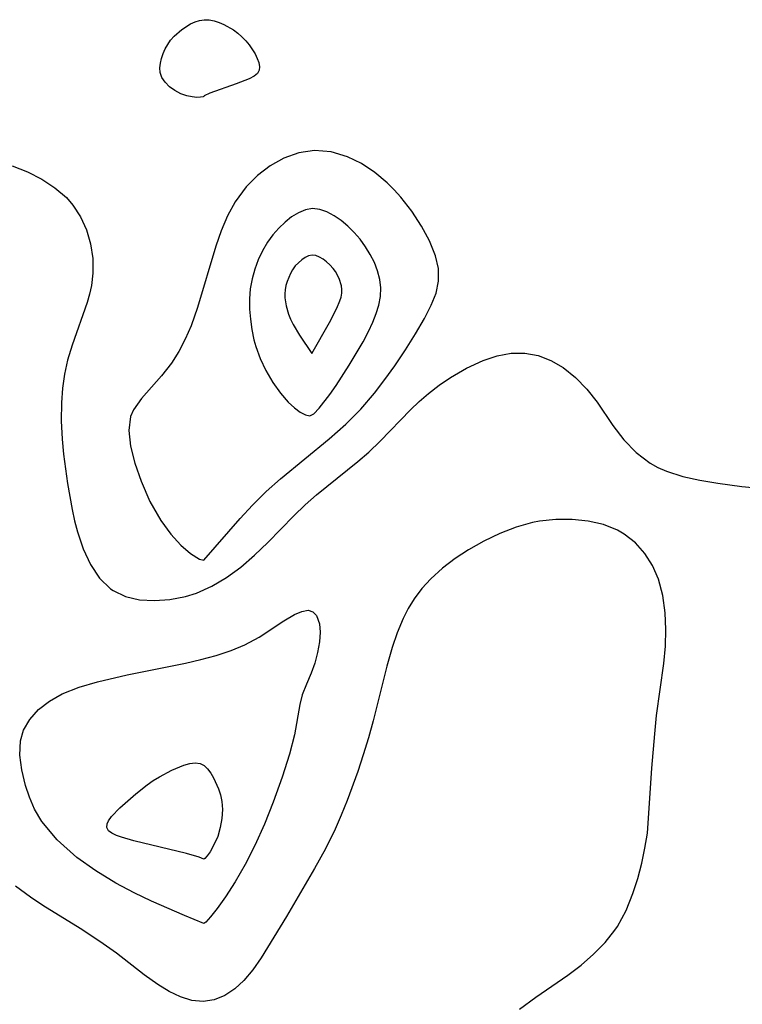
# Model space of a CAD drawing. Header units: metres. Extents: x 1073367 to 1082519, y 1569854 to 1574957.
# Tile 552 of 656: x 1077591 to 1077658, y 1574787 to 1574879. Entities that reach past the tile are written whole.
import ezdxf

# ---------------------------------------------------------------- set-up
doc = ezdxf.new("R2010")
doc.units = ezdxf.units.M
doc.layers.add('CGG_CurvaNivelLidar_v1', color=253, linetype='Continuous', lineweight=30)

msp = doc.modelspace()

# ---------------------------------------------------------------- linework, layer by layer
at = {"layer": 'CGG_CurvaNivelLidar_v1'}
for p, q in [((1077606.4568, 1574877.7105, 68), (1077607.2579, 1574878.2173, 68)), ((1077607.2579, 1574878.2173, 68), (1077607.6761, 1574878.4096, 68)), ((1077607.6761, 1574878.4096, 68), (1077608.1028, 1574878.5471, 68)), ((1077608.1028, 1574878.5471, 68), (1077608.5365, 1574878.6137, 68)), ((1077608.5365, 1574878.6137, 68), (1077608.9893, 1574878.5948, 68)), ((1077608.9893, 1574878.5948, 68), (1077609.4452, 1574878.5014, 68)), ((1077609.4452, 1574878.5014, 68), (1077609.9009, 1574878.3512, 68)), ((1077609.9009, 1574878.3512, 68), (1077610.3528, 1574878.1563, 68)), ((1077610.3528, 1574878.1563, 68), (1077611.2279, 1574877.6615, 68)), ((1077605.4188, 1574876.7144, 68), (1077605.733, 1574877.0768, 68)), ((1077605.733, 1574877.0768, 68), (1077606.4568, 1574877.7105, 68)), ((1077611.2279, 1574877.6615, 68), (1077611.6395, 1574877.3674, 68)), ((1077611.6395, 1574877.3674, 68), (1077612.0233, 1574877.0406, 68)), ((1077612.0233, 1574877.0406, 68), (1077612.3788, 1574876.671, 68)), ((1077604.9225, 1574875.9069, 68), (1077605.1501, 1574876.3229, 68)), ((1077605.1501, 1574876.3229, 68), (1077605.4188, 1574876.7144, 68)), ((1077612.3788, 1574876.671, 68), (1077612.6983, 1574876.2753, 68)), ((1077612.6983, 1574876.2753, 68), (1077613.2298, 1574875.4474, 68)), ((1077604.5848, 1574875.0338, 68), (1077604.7336, 1574875.4749, 68)), ((1077604.7336, 1574875.4749, 68), (1077604.9225, 1574875.9069, 68)), ((1077613.2298, 1574875.4474, 68), (1077613.4322, 1574875.0344, 68)), ((1077604.4332, 1574874.1508, 68), (1077604.4813, 1574874.5903, 68)), ((1077604.4813, 1574874.5903, 68), (1077604.5848, 1574875.0338, 68)), ((1077613.4322, 1574875.0344, 68), (1077613.5774, 1574874.6352, 68)), ((1077613.5774, 1574874.6352, 68), (1077613.6462, 1574874.2613, 68)), ((1077613.6462, 1574874.2613, 68), (1077613.6109, 1574873.9268, 68)), ((1077604.4559, 1574873.7223, 68), (1077604.4332, 1574874.1508, 68)), ((1077604.606, 1574873.2722, 68), (1077604.4559, 1574873.7223, 68)), ((1077613.1455, 1574873.3908, 68), (1077612.6896, 1574873.1463, 68)), ((1077613.4442, 1574873.6408, 68), (1077613.1455, 1574873.3908, 68)), ((1077613.6109, 1574873.9268, 68), (1077613.4442, 1574873.6408, 68)), ((1077604.903, 1574872.8265, 68), (1077604.606, 1574873.2722, 68)), ((1077605.3145, 1574872.4092, 68), (1077604.903, 1574872.8265, 68)), ((1077611.4751, 1574872.6718, 68), (1077609.0616, 1574871.8239, 68)), ((1077612.6896, 1574873.1463, 68), (1077611.4751, 1574872.6718, 68)), ((1077605.8077, 1574872.0436, 68), (1077605.3145, 1574872.4092, 68)), ((1077606.3504, 1574871.752, 68), (1077605.8077, 1574872.0436, 68)), ((1077606.9101, 1574871.5528, 68), (1077606.3504, 1574871.752, 68)), ((1077607.3983, 1574871.4575, 68), (1077606.9101, 1574871.5528, 68)), ((1077608.5, 1574871.5069, 68), (1077608.4252, 1574871.4666, 68)), ((1077608.5393, 1574871.5678, 68), (1077608.5, 1574871.5069, 68)), ((1077609.0616, 1574871.8239, 68), (1077608.5393, 1574871.5678, 68)), ((1077607.8373, 1574871.4247, 68), (1077607.3983, 1574871.4575, 68)), ((1077608.1916, 1574871.4341, 68), (1077607.8373, 1574871.4247, 68)), ((1077608.4252, 1574871.4666, 68), (1077608.1916, 1574871.4341, 68)), ((1077617.2917, 1574866.2881, 68.5), (1077615.8895, 1574865.7994, 68.5)), ((1077618.7428, 1574866.4926, 68.5), (1077617.2917, 1574866.2881, 68.5)), ((1077620.2872, 1574866.3709, 68.5), (1077618.7428, 1574866.4926, 68.5)), ((1077621.8011, 1574865.927, 68.5), (1077620.2872, 1574866.3709, 68.5)), ((1077615.8895, 1574865.7994, 68.5), (1077614.6292, 1574865.0978, 68.5)), ((1077623.0841, 1574865.2889, 68.5), (1077621.8011, 1574865.927, 68.5)), ((1077624.3019, 1574864.4673, 68.5), (1077623.0841, 1574865.2889, 68.5)), ((1077590.7469, 1574865.0941, 68), (1077592.1664, 1574864.5162, 68)), ((1077592.1664, 1574864.5162, 68), (1077593.4994, 1574863.8414, 68)), ((1077614.6292, 1574865.0978, 68.5), (1077613.462, 1574864.2014, 68.5)), ((1077625.4471, 1574863.5046, 68.5), (1077624.3019, 1574864.4673, 68.5)), ((1077593.4994, 1574863.8414, 68), (1077594.7159, 1574863.056, 68)), ((1077613.462, 1574864.2014, 68.5), (1077612.4083, 1574863.1375, 68.5)), ((1077626.098, 1574862.8686, 68.5), (1077625.4471, 1574863.5046, 68.5)), ((1077594.7159, 1574863.056, 68), (1077595.7784, 1574862.1402, 68)), ((1077612.4083, 1574863.1375, 68.5), (1077611.3869, 1574861.7529, 68.5)), ((1077626.7119, 1574862.1961, 68.5), (1077626.098, 1574862.8686, 68.5)), ((1077595.7784, 1574862.1402, 68), (1077596.3808, 1574861.4509, 68)), ((1077611.3869, 1574861.7529, 68.5), (1077610.6897, 1574860.4623, 68.5)), ((1077627.7342, 1574860.8759, 68.5), (1077626.7119, 1574862.1961, 68.5)), ((1077596.3808, 1574861.4509, 68), (1077597.0947, 1574860.3771, 68)), ((1077617.2505, 1574860.7401, 69), (1077616.619, 1574860.352, 69)), ((1077617.8966, 1574861.0074, 69), (1077617.2505, 1574860.7401, 69)), ((1077618.553, 1574861.1188, 69), (1077617.8966, 1574861.0074, 69)), ((1077619.217, 1574861.0456, 69), (1077618.553, 1574861.1188, 69)), ((1077619.8817, 1574860.8163, 69), (1077619.217, 1574861.0456, 69)), ((1077620.5411, 1574860.4664, 69), (1077619.8817, 1574860.8163, 69)), ((1077628.6279, 1574859.4979, 68.5), (1077627.7342, 1574860.8759, 68.5)), ((1077597.0947, 1574860.3771, 68), (1077597.6483, 1574859.1598, 68)), ((1077610.6897, 1574860.4623, 68.5), (1077610.1077, 1574859.0807, 68.5)), ((1077616.0076, 1574859.8691, 69), (1077615.4238, 1574859.3098, 69)), ((1077616.619, 1574860.352, 69), (1077616.0076, 1574859.8691, 69)), ((1077621.1884, 1574860.0222, 69), (1077620.5411, 1574860.4664, 69)), ((1077621.8154, 1574859.5028, 69), (1077621.1884, 1574860.0222, 69)), ((1077597.6483, 1574859.1598, 68), (1077598.0193, 1574857.8627, 68)), ((1077610.1077, 1574859.0807, 68.5), (1077609.6063, 1574857.6375, 68.5)), ((1077615.4238, 1574859.3098, 69), (1077614.8772, 1574858.6861, 69)), ((1077622.4122, 1574858.9208, 69), (1077621.8154, 1574859.5028, 69)), ((1077622.9659, 1574858.2831, 69), (1077622.4122, 1574858.9208, 69)), ((1077629.3793, 1574858.1286, 68.5), (1077628.6279, 1574859.4979, 68.5)), ((1077598.0193, 1574857.8627, 68), (1077598.213, 1574856.5135, 68)), ((1077614.3806, 1574858.0042, 69), (1077613.92, 1574857.2185, 69)), ((1077614.8772, 1574858.6861, 69), (1077614.3806, 1574858.0042, 69)), ((1077623.4614, 1574857.5981, 69), (1077622.9659, 1574858.2831, 69)), ((1077629.9381, 1574856.7499, 68.5), (1077629.3793, 1574858.1286, 68.5)), ((1077609.6063, 1574857.6375, 68.5), (1077607.9167, 1574851.9584, 68.5)), ((1077613.92, 1574857.2185, 69), (1077613.5284, 1574856.3853, 69)), ((1077623.898, 1574856.8743, 69), (1077623.4614, 1574857.5981, 69)), ((1077598.213, 1574856.5135, 68), (1077598.2244, 1574855.1368, 68)), ((1077613.5284, 1574856.3853, 69), (1077613.2046, 1574855.5173, 69)), ((1077617.2427, 1574856.1185, 69.5), (1077616.9594, 1574855.8112, 69.5)), ((1077617.5462, 1574856.3851, 69.5), (1077617.2427, 1574856.1185, 69.5)), ((1077617.8638, 1574856.6009, 69.5), (1077617.5462, 1574856.3851, 69.5)), ((1077618.1912, 1574856.7508, 69.5), (1077617.8638, 1574856.6009, 69.5)), ((1077618.5251, 1574856.813, 69.5), (1077618.1912, 1574856.7508, 69.5)), ((1077618.8633, 1574856.7692, 69.5), (1077618.5251, 1574856.813, 69.5)), ((1077619.2011, 1574856.6376, 69.5), (1077618.8633, 1574856.7692, 69.5)), ((1077619.5341, 1574856.4404, 69.5), (1077619.2011, 1574856.6376, 69.5)), ((1077619.8572, 1574856.1932, 69.5), (1077619.5341, 1574856.4404, 69.5)), ((1077620.164, 1574855.9063, 69.5), (1077619.8572, 1574856.1932, 69.5)), ((1077624.2711, 1574856.1228, 69), (1077623.898, 1574856.8743, 69)), ((1077624.5705, 1574855.3521, 69), (1077624.2711, 1574856.1228, 69)), ((1077630.1964, 1574855.5729, 68.5), (1077629.9381, 1574856.7499, 68.5)), ((1077598.2244, 1574855.1368, 68), (1077598.0892, 1574854.0001, 68)), ((1077613.2046, 1574855.5173, 69), (1077612.9539, 1574854.6235, 69)), ((1077616.5038, 1574855.1273, 69.5), (1077616.1933, 1574854.3881, 69.5)), ((1077616.7046, 1574855.4684, 69.5), (1077616.5038, 1574855.1273, 69.5)), ((1077616.9594, 1574855.8112, 69.5), (1077616.7046, 1574855.4684, 69.5)), ((1077620.4464, 1574855.5856, 69.5), (1077620.164, 1574855.9063, 69.5)), ((1077620.6612, 1574855.288, 69.5), (1077620.4464, 1574855.5856, 69.5)), ((1077621.0111, 1574854.6466, 69.5), (1077620.6612, 1574855.288, 69.5)), ((1077624.7796, 1574854.5684, 69), (1077624.5705, 1574855.3521, 69)), ((1077630.2144, 1574854.4059, 68.5), (1077630.1964, 1574855.5729, 68.5)), ((1077612.9539, 1574854.6235, 69), (1077612.7881, 1574853.7099, 69)), ((1077616.1933, 1574854.3881, 69.5), (1077616.0861, 1574853.9997, 69.5)), ((1077621.2295, 1574853.9699, 69.5), (1077621.0111, 1574854.6466, 69.5)), ((1077624.8744, 1574853.7768, 69), (1077624.7796, 1574854.5684, 69)), ((1077629.9765, 1574853.2892, 68.5), (1077630.2144, 1574854.4059, 68.5)), ((1077598.0892, 1574854.0001, 68), (1077597.9128, 1574853.1887, 68)), ((1077612.7881, 1574853.7099, 69), (1077612.7185, 1574852.7744, 69)), ((1077616.0173, 1574853.6028, 69.5), (1077615.9929, 1574853.2324, 69.5)), ((1077616.0861, 1574853.9997, 69.5), (1077616.0173, 1574853.6028, 69.5)), ((1077621.1888, 1574852.9348, 69.5), (1077621.2534, 1574853.2804, 69.5)), ((1077621.27, 1574853.6249, 69.5), (1077621.2295, 1574853.9699, 69.5)), ((1077621.2534, 1574853.2804, 69.5), (1077621.27, 1574853.6249, 69.5)), ((1077624.835, 1574852.9871, 69), (1077624.8744, 1574853.7768, 69)), ((1077629.5375, 1574852.1814, 68.5), (1077629.9765, 1574853.2892, 68.5)), ((1077597.6945, 1574852.4228, 68), (1077596.2967, 1574848.4718, 68)), ((1077597.9128, 1574853.1887, 68), (1077597.6945, 1574852.4228, 68)), ((1077612.7185, 1574852.7744, 69), (1077612.7313, 1574851.8291, 69)), ((1077615.9929, 1574853.2324, 69.5), (1077616.0015, 1574852.859, 69.5)), ((1077616.0015, 1574852.859, 69.5), (1077616.1011, 1574852.1116, 69.5)), ((1077620.8072, 1574851.8942, 69.5), (1077621.0872, 1574852.5883, 69.5)), ((1077621.0872, 1574852.5883, 69.5), (1077621.1888, 1574852.9348, 69.5)), ((1077624.6832, 1574852.1951, 69), (1077624.835, 1574852.9871, 69)), ((1077607.9167, 1574851.9584, 68.5), (1077607.319, 1574850.2868, 68.5)), ((1077612.7313, 1574851.8291, 69), (1077612.8091, 1574850.8796, 69)), ((1077616.1011, 1574852.1116, 69.5), (1077616.319, 1574851.3476, 69.5)), ((1077620.1264, 1574850.5748, 69.5), (1077620.8072, 1574851.8942, 69.5)), ((1077624.4449, 1574851.4018, 69), (1077624.6832, 1574852.1951, 69)), ((1077628.9085, 1574850.964, 68.5), (1077629.5375, 1574852.1814, 68.5)), ((1077612.8091, 1574850.8796, 69), (1077612.9401, 1574849.9305, 69)), ((1077616.319, 1574851.3476, 69.5), (1077616.5221, 1574850.88, 69.5)), ((1077616.5221, 1574850.88, 69.5), (1077616.7736, 1574850.3906, 69.5)), ((1077618.5, 1574847.7038, 69.5), (1077620.1264, 1574850.5748, 69.5)), ((1077623.7439, 1574849.7492, 69), (1077624.1408, 1574850.6077, 69)), ((1077624.1408, 1574850.6077, 69), (1077624.4449, 1574851.4018, 69)), ((1077628.0765, 1574849.5321, 68.5), (1077628.9085, 1574850.964, 68.5)), ((1077607.319, 1574850.2868, 68.5), (1077606.7805, 1574849.0503, 68.5)), ((1077612.9401, 1574849.9305, 69), (1077613.1203, 1574848.9833, 69)), ((1077616.7736, 1574850.3906, 69.5), (1077617.3523, 1574849.4135, 69.5)), ((1077623.2438, 1574848.7989, 69), (1077623.7439, 1574849.7492, 69)), ((1077606.7805, 1574849.0503, 68.5), (1077606.1709, 1574847.887, 68.5)), ((1077613.1203, 1574848.9833, 69), (1077613.2905, 1574848.3484, 69)), ((1077617.3523, 1574849.4135, 69.5), (1077618.5, 1574847.7038, 69.5)), ((1077621.9529, 1574846.6152, 69), (1077623.2438, 1574848.7989, 69)), ((1077627.1559, 1574848.0638, 68.5), (1077628.0765, 1574849.5321, 68.5)), ((1077596.2967, 1574848.4718, 68), (1077595.8878, 1574847.097, 68)), ((1077606.1709, 1574847.887, 68.5), (1077605.4866, 1574846.8155, 68.5)), ((1077613.2905, 1574848.3484, 69), (1077613.6973, 1574847.2456, 69)), ((1077626.1633, 1574846.5811, 68.5), (1077627.1559, 1574848.0638, 68.5)), ((1077595.8878, 1574847.097, 68), (1077595.6096, 1574845.8114, 68)), ((1077613.6973, 1574847.2456, 69), (1077614.236, 1574846.1237, 69)), ((1077632.8107, 1574846.3607, 68), (1077634.3469, 1574847.0591, 68)), ((1077634.3469, 1574847.0591, 68), (1077635.6424, 1574847.484, 68)), ((1077635.6424, 1574847.484, 68), (1077636.9318, 1574847.7298, 68)), ((1077636.9318, 1574847.7298, 68), (1077638.2018, 1574847.755, 68)), ((1077638.2018, 1574847.755, 68), (1077639.432, 1574847.5263, 68)), ((1077639.432, 1574847.5263, 68), (1077640.6138, 1574847.0698, 68)), ((1077640.6138, 1574847.0698, 68), (1077641.73, 1574846.4171, 68)), ((1077605.4866, 1574846.8155, 68.5), (1077604.5616, 1574845.649, 68.5)), ((1077614.236, 1574846.1237, 69), (1077614.8726, 1574845.0392, 69)), ((1077620.7285, 1574844.7522, 69), (1077621.9529, 1574846.6152, 69)), ((1077625.2443, 1574845.294, 68.5), (1077626.1633, 1574846.5811, 68.5)), ((1077631.3051, 1574845.4894, 68), (1077632.8107, 1574846.3607, 68)), ((1077641.73, 1574846.4171, 68), (1077642.8813, 1574845.4883, 68)), ((1077595.6096, 1574845.8114, 68), (1077595.4213, 1574844.495, 68)), ((1077604.5616, 1574845.649, 68.5), (1077602.7108, 1574843.5546, 68.5)), ((1077624.2722, 1574844.0309, 68.5), (1077625.2443, 1574845.294, 68.5)), ((1077630.275, 1574844.7844, 68), (1077631.3051, 1574845.4894, 68)), ((1077642.8813, 1574845.4883, 68), (1077643.9294, 1574844.4013, 68)), ((1077595.4213, 1574844.495, 68), (1077595.3183, 1574843.1561, 68)), ((1077614.8726, 1574845.0392, 69), (1077615.5737, 1574844.0479, 69)), ((1077620.1455, 1574843.928, 69), (1077620.7285, 1574844.7522, 69)), ((1077629.2805, 1574844.0084, 68), (1077630.275, 1574844.7844, 68)), ((1077643.9294, 1574844.4013, 68), (1077644.8733, 1574843.206, 68)), ((1077602.7108, 1574843.5546, 68.5), (1077601.9822, 1574842.4936, 68.5)), ((1077615.5737, 1574844.0479, 69), (1077616.3044, 1574843.2035, 69)), ((1077619.15, 1574842.6458, 69), (1077620.1455, 1574843.928, 69)), ((1077623.0128, 1574842.5601, 68.5), (1077624.2722, 1574844.0309, 68.5)), ((1077627.616, 1574842.4836, 68), (1077628.4245, 1574843.2559, 68)), ((1077628.4245, 1574843.2559, 68), (1077629.2805, 1574844.0084, 68)), ((1077595.3183, 1574843.1561, 68), (1077595.3011, 1574841.4712, 68)), ((1077601.9822, 1574842.4936, 68.5), (1077601.7193, 1574841.8647, 68.5)), ((1077616.3044, 1574843.2035, 69), (1077616.8776, 1574842.6707, 69)), ((1077616.8776, 1574842.6707, 69), (1077617.4152, 1574842.2771, 69)), ((1077618.6703, 1574842.1317, 69), (1077619.15, 1574842.6458, 69)), ((1077621.6227, 1574841.1544, 68.5), (1077623.0128, 1574842.5601, 68.5)), ((1077624.8016, 1574839.585, 68), (1077627.616, 1574842.4836, 68)), ((1077644.8733, 1574843.206, 68), (1077646.3462, 1574841.0385, 68)), ((1077595.3011, 1574841.4712, 68), (1077595.3837, 1574839.7735, 68)), ((1077601.7193, 1574841.8647, 68.5), (1077601.5561, 1574840.5934, 68.5)), ((1077617.4152, 1574842.2771, 69), (1077617.8853, 1574842.0343, 69)), ((1077617.8853, 1574842.0343, 69), (1077618.3151, 1574841.9372, 69)), ((1077618.3151, 1574841.9372, 69), (1077618.5, 1574842.0239, 69)), ((1077618.5, 1574842.0239, 69), (1077618.6703, 1574842.1317, 69)), ((1077601.5561, 1574840.5934, 68.5), (1077601.7089, 1574839.1304, 68.5)), ((1077620.0914, 1574839.8096, 68.5), (1077621.6227, 1574841.1544, 68.5)), ((1077646.3462, 1574841.0385, 68), (1077647.3545, 1574839.7315, 68)), ((1077595.3837, 1574839.7735, 68), (1077595.5077, 1574838.398, 68)), ((1077615.5859, 1574836.1172, 68.5), (1077620.0914, 1574839.8096, 68.5)), ((1077647.3545, 1574839.7315, 68), (1077648.4908, 1574838.5499, 68)), ((1077601.7089, 1574839.1304, 68.5), (1077602.107, 1574837.543, 68.5)), ((1077623.7527, 1574838.5814, 68), (1077624.8016, 1574839.585, 68)), ((1077595.5077, 1574838.398, 68), (1077595.8731, 1574835.665, 68)), ((1077622.7453, 1574837.7179, 68), (1077623.7527, 1574838.5814, 68)), ((1077648.4908, 1574838.5499, 68), (1077649.7776, 1574837.5667, 68)), ((1077602.107, 1574837.543, 68.5), (1077602.6811, 1574835.8998, 68.5)), ((1077618.9131, 1574834.6315, 68), (1077622.7453, 1574837.7179, 68)), ((1077649.7776, 1574837.5667, 68), (1077650.5121, 1574837.1588, 68)), ((1077650.5121, 1574837.1588, 68), (1077651.2883, 1574836.8166, 68)), ((1077614.2621, 1574834.9212, 68.5), (1077615.5859, 1574836.1172, 68.5)), ((1077651.2883, 1574836.8166, 68), (1077652.8001, 1574836.3282, 68)), ((1077652.8001, 1574836.3282, 68), (1077654.3954, 1574835.9731, 68)), ((1077654.3954, 1574835.9731, 68), (1077656.0454, 1574835.7025, 68)), ((1077595.8731, 1574835.665, 68), (1077596.305, 1574833.2785, 68)), ((1077602.6811, 1574835.8998, 68.5), (1077603.5092, 1574834.0043, 68.5)), ((1077656.0454, 1574835.7025, 68), (1077658.2806, 1574835.4092, 68)), ((1077658.2806, 1574835.4092, 68), (1077659.9045, 1574835.2352, 68)), ((1077613.002, 1574833.6561, 68.5), (1077614.2621, 1574834.9212, 68.5)), ((1077617.8591, 1574833.7035, 68), (1077618.9131, 1574834.6315, 68)), ((1077596.305, 1574833.2785, 68), (1077596.5327, 1574832.2268, 68)), ((1077603.5092, 1574834.0043, 68.5), (1077604.4993, 1574832.2553, 68.5)), ((1077611.8674, 1574832.4193, 68.5), (1077613.002, 1574833.6561, 68.5)), ((1077616.8101, 1574832.6862, 68), (1077617.8591, 1574833.7035, 68)), ((1077608.5, 1574828.5818, 68.5), (1077611.8674, 1574832.4193, 68.5)), ((1077614.4174, 1574830.2253, 68), (1077616.8101, 1574832.6862, 68)), ((1077641.0771, 1574832.3494, 68), (1077639.5516, 1574832.182, 68)), ((1077642.59, 1574832.3559, 68), (1077641.0771, 1574832.3494, 68)), ((1077644.0637, 1574832.2024, 68), (1077642.59, 1574832.3559, 68)), ((1077596.5327, 1574832.2268, 68), (1077596.7945, 1574831.205, 68)), ((1077604.4993, 1574832.2553, 68.5), (1077605.4294, 1574830.9897, 68.5)), ((1077637.3826, 1574831.6376, 68), (1077635.8781, 1574831.0559, 68)), ((1077638.8911, 1574832.0563, 68), (1077637.3826, 1574831.6376, 68)), ((1077639.5516, 1574832.182, 68), (1077638.8911, 1574832.0563, 68)), ((1077645.4685, 1574831.8778, 68), (1077644.0637, 1574832.2024, 68)), ((1077646.7699, 1574831.3592, 68), (1077645.4685, 1574831.8778, 68)), ((1077596.7945, 1574831.205, 68), (1077597.3302, 1574829.6155, 68)), ((1077605.4294, 1574830.9897, 68.5), (1077606.3779, 1574829.9534, 68.5)), ((1077635.8781, 1574831.0559, 68), (1077634.4118, 1574830.349, 68)), ((1077647.4012, 1574830.9967, 68), (1077646.7699, 1574831.3592, 68)), ((1077648.4254, 1574830.1846, 68), (1077647.4012, 1574830.9967, 68)), ((1077597.3302, 1574829.6155, 68), (1077598.0077, 1574828.168, 68)), ((1077606.3779, 1574829.9534, 68.5), (1077607.2578, 1574829.1864, 68.5)), ((1077613.1947, 1574829.0382, 68), (1077614.4174, 1574830.2253, 68)), ((1077634.4118, 1574830.349, 68), (1077632.9941, 1574829.5391, 68)), ((1077649.3, 1574829.1998, 68), (1077648.4254, 1574830.1846, 68)), ((1077607.2578, 1574829.1864, 68.5), (1077608.0981, 1574828.6543, 68.5)), ((1077611.9165, 1574827.9431, 68), (1077613.1947, 1574829.0382, 68)), ((1077631.7515, 1574828.7189, 68), (1077630.5771, 1574827.8233, 68)), ((1077632.9941, 1574829.5391, 68), (1077631.7515, 1574828.7189, 68)), ((1077650.0183, 1574828.0746, 68), (1077649.3, 1574829.1998, 68)), ((1077598.0077, 1574828.168, 68), (1077598.8407, 1574826.9147, 68)), ((1077608.0981, 1574828.6543, 68.5), (1077608.5, 1574828.5818, 68.5)), ((1077610.5948, 1574826.9821, 68), (1077611.9165, 1574827.9431, 68)), ((1077630.5771, 1574827.8233, 68), (1077629.4911, 1574826.8462, 68)), ((1077650.5651, 1574826.8324, 68), (1077650.0183, 1574828.0746, 68)), ((1077598.8407, 1574826.9147, 68), (1077599.8551, 1574825.9245, 68)), ((1077609.2217, 1574826.167, 68), (1077610.5948, 1574826.9821, 68)), ((1077629.4911, 1574826.8462, 68), (1077628.6696, 1574825.9603, 68)), ((1077599.8551, 1574825.9245, 68), (1077600.0935, 1574825.7587, 68)), ((1077607.8026, 1574825.5366, 68), (1077609.2217, 1574826.167, 68)), ((1077628.6696, 1574825.9603, 68), (1077627.9427, 1574825.0026, 68)), ((1077650.9655, 1574825.3069, 68), (1077650.5651, 1574826.8324, 68)), ((1077600.0935, 1574825.7587, 68), (1077601.2493, 1574825.2088, 68)), ((1077601.2493, 1574825.2088, 68), (1077602.5398, 1574824.9146, 68)), ((1077605.3469, 1574824.942, 68), (1077606.7879, 1574825.2249, 68)), ((1077606.7879, 1574825.2249, 68), (1077607.8026, 1574825.5366, 68)), ((1077651.1783, 1574823.6912, 68), (1077650.9655, 1574825.3069, 68)), ((1077602.5398, 1574824.9146, 68), (1077603.9189, 1574824.8344, 68)), ((1077603.9189, 1574824.8344, 68), (1077605.3469, 1574824.942, 68)), ((1077627.4016, 1574824.1154, 68), (1077626.9303, 1574823.1779, 68)), ((1077627.9427, 1574825.0026, 68), (1077627.4016, 1574824.1154, 68)), ((1077615.8988, 1574822.9522, 67.5), (1077616.887, 1574823.5362, 67.5)), ((1077616.887, 1574823.5362, 67.5), (1077617.5554, 1574823.8367, 67.5)), ((1077617.5554, 1574823.8367, 67.5), (1077618.1323, 1574823.9355, 67.5)), ((1077618.1323, 1574823.9355, 67.5), (1077618.5784, 1574823.7991, 67.5)), ((1077618.5784, 1574823.7991, 67.5), (1077618.9208, 1574823.4614, 67.5)), ((1077618.9208, 1574823.4614, 67.5), (1077619.1966, 1574822.6818, 67.5)), ((1077651.2475, 1574822.1631, 68), (1077651.1783, 1574823.6912, 68)), ((1077613.6124, 1574821.4635, 67.5), (1077615.8988, 1574822.9522, 67.5)), ((1077619.1966, 1574822.6818, 67.5), (1077619.2512, 1574821.9265, 67.5)), ((1077626.9303, 1574823.1779, 68), (1077626.3872, 1574821.8601, 68)), ((1077612.284, 1574820.7421, 67.5), (1077613.6124, 1574821.4635, 67.5)), ((1077619.2512, 1574821.9265, 67.5), (1077619.1861, 1574821.0119, 67.5)), ((1077626.3872, 1574821.8601, 68), (1077625.922, 1574820.4862, 68)), ((1077651.2057, 1574820.6068, 68), (1077651.2475, 1574822.1631, 68)), ((1077611.0114, 1574820.2119, 67.5), (1077612.284, 1574820.7421, 67.5)), ((1077619.1861, 1574821.0119, 67.5), (1077619.0145, 1574820.0399, 67.5)), ((1077625.922, 1574820.4862, 68), (1077625.4281, 1574818.7556, 68)), ((1077651.0559, 1574819.0139, 68), (1077651.2057, 1574820.6068, 68)), ((1077608.2165, 1574819.3771, 67.5), (1077609.6477, 1574819.7641, 67.5)), ((1077609.6477, 1574819.7641, 67.5), (1077611.0114, 1574820.2119, 67.5)), ((1077619.0145, 1574820.0399, 67.5), (1077618.7546, 1574819.0565, 67.5)), ((1077601.4083, 1574817.9535, 67.5), (1077606.7951, 1574819.0443, 67.5)), ((1077606.7951, 1574819.0443, 67.5), (1077608.2165, 1574819.3771, 67.5)), ((1077618.7546, 1574819.0565, 67.5), (1077618.4198, 1574818.1062, 67.5)), ((1077625.4281, 1574818.7556, 68), (1077624.1503, 1574813.7102, 68)), ((1077650.3906, 1574814.2119, 68), (1077651.0559, 1574819.0139, 68)), ((1077598.642, 1574817.3245, 67.5), (1077601.4083, 1574817.9535, 67.5)), ((1077618.4198, 1574818.1062, 67.5), (1077617.987, 1574817.11, 67.5)), ((1077595.3757, 1574816.1961, 67.5), (1077596.9424, 1574816.8263, 67.5)), ((1077596.9424, 1574816.8263, 67.5), (1077598.642, 1574817.3245, 67.5)), ((1077617.987, 1574817.11, 67.5), (1077617.5918, 1574816.0958, 67.5)), ((1077594.2123, 1574815.5305, 67.5), (1077595.3757, 1574816.1961, 67.5)), ((1077617.5918, 1574816.0958, 67.5), (1077617.3691, 1574815.2178, 67.5)), ((1077593.2063, 1574814.7415, 67.5), (1077594.2123, 1574815.5305, 67.5)), ((1077617.3691, 1574815.2178, 67.5), (1077616.8679, 1574812.3913, 67.5)), ((1077592.3915, 1574813.8399, 67.5), (1077593.2063, 1574814.7415, 67.5)), ((1077650.2208, 1574812.4976, 68), (1077650.3906, 1574814.2119, 68)), ((1077591.8145, 1574812.8299, 67.5), (1077592.3915, 1574813.8399, 67.5)), ((1077624.1503, 1574813.7102, 68), (1077623.7164, 1574812.1285, 68)), ((1077591.5376, 1574811.8474, 67.5), (1077591.8145, 1574812.8299, 67.5)), ((1077616.8679, 1574812.3913, 67.5), (1077616.418, 1574810.6055, 67.5)), ((1077649.9601, 1574809.3314, 68), (1077650.2208, 1574812.4976, 68)), ((1077591.4725, 1574810.5347, 67.5), (1077591.5376, 1574811.8474, 67.5)), ((1077623.7164, 1574812.1285, 68), (1077623.2493, 1574810.5569, 68)), ((1077591.6499, 1574809.1541, 67.5), (1077591.4725, 1574810.5347, 67.5)), ((1077616.418, 1574810.6055, 67.5), (1077615.7403, 1574808.4893, 67.5)), ((1077623.2493, 1574810.5569, 68), (1077622.7443, 1574809.0014, 68)), ((1077605.5245, 1574809.1442, 67), (1077606.6488, 1574809.6099, 67)), ((1077606.6488, 1574809.6099, 67), (1077607.1839, 1574809.7543, 67)), ((1077607.1839, 1574809.7543, 67), (1077607.6875, 1574809.8105, 67)), ((1077607.6875, 1574809.8105, 67), (1077608.1457, 1574809.7456, 67)), ((1077608.1457, 1574809.7456, 67), (1077608.5164, 1574809.5532, 67)), ((1077608.5164, 1574809.5532, 67), (1077608.8443, 1574809.2532, 67)), ((1077592.0054, 1574807.7295, 67.5), (1077591.6499, 1574809.1541, 67.5)), ((1077604.3785, 1574808.5237, 67), (1077605.5245, 1574809.1442, 67)), ((1077608.8443, 1574809.2532, 67), (1077609.1375, 1574808.8715, 67)), ((1077609.1375, 1574808.8715, 67), (1077609.4017, 1574808.4284, 67)), ((1077622.7443, 1574809.0014, 68), (1077621.7579, 1574806.315, 68)), ((1077649.5496, 1574803.3135, 68), (1077649.9601, 1574809.3314, 68)), ((1077592.3675, 1574806.6338, 67.5), (1077592.0054, 1574807.7295, 67.5)), ((1077602.1887, 1574806.9515, 67), (1077603.2581, 1574807.7812, 67)), ((1077603.2581, 1574807.7812, 67), (1077603.8136, 1574808.1681, 67)), ((1077603.8136, 1574808.1681, 67), (1077604.3785, 1574808.5237, 67)), ((1077609.4017, 1574808.4284, 67), (1077609.8521, 1574807.416, 67)), ((1077615.7403, 1574808.4893, 67.5), (1077614.8996, 1574806.1712, 67.5)), ((1077600.7281, 1574805.6623, 67), (1077602.1887, 1574806.9515, 67)), ((1077609.8521, 1574807.416, 67), (1077610.0348, 1574806.8621, 67)), ((1077610.0348, 1574806.8621, 67), (1077610.1617, 1574806.222, 67)), ((1077592.8251, 1574805.5364, 67.5), (1077592.3675, 1574806.6338, 67.5)), ((1077610.1617, 1574806.222, 67), (1077610.2122, 1574805.5044, 67)), ((1077614.8996, 1574806.1712, 67.5), (1077614.0966, 1574804.1441, 67.5)), ((1077621.7579, 1574806.315, 68), (1077621.2157, 1574804.9799, 68)), ((1077593.4945, 1574804.3955, 67.5), (1077592.8251, 1574805.5364, 67.5)), ((1077599.9511, 1574804.832, 67), (1077600.7281, 1574805.6623, 67)), ((1077610.2122, 1574805.5044, 67), (1077610.1659, 1574804.6615, 67)), ((1077621.2157, 1574804.9799, 68), (1077620.6462, 1574803.671, 68)), ((1077594.9113, 1574802.6868, 67.5), (1077593.4945, 1574804.3955, 67.5)), ((1077599.5144, 1574803.8275, 67), (1077599.5449, 1574804.1633, 67)), ((1077599.5449, 1574804.1633, 67), (1077599.6768, 1574804.4431, 67)), ((1077599.6768, 1574804.4431, 67), (1077599.9511, 1574804.832, 67)), ((1077610.1659, 1574804.6615, 67), (1077610.0171, 1574803.8126, 67)), ((1077614.0966, 1574804.1441, 67.5), (1077613.2117, 1574802.1541, 67.5)), ((1077599.685, 1574803.533, 67), (1077599.5144, 1574803.8275, 67)), ((1077599.9905, 1574803.3013, 67), (1077599.685, 1574803.533, 67)), ((1077600.401, 1574803.0987, 67), (1077599.9905, 1574803.3013, 67)), ((1077610.0171, 1574803.8126, 67), (1077609.7767, 1574803.0045, 67)), ((1077620.6462, 1574803.671, 68), (1077619.7632, 1574801.8452, 68)), ((1077649.3098, 1574801.9025, 68), (1077649.5496, 1574803.3135, 68)), ((1077596.745, 1574801.0482, 67.5), (1077594.9113, 1574802.6868, 67.5)), ((1077600.8889, 1574802.9178, 67), (1077600.401, 1574803.0987, 67)), ((1077602.0271, 1574802.5964, 67), (1077600.8889, 1574802.9178, 67)), ((1077606.8826, 1574801.4341, 67), (1077602.0271, 1574802.5964, 67)), ((1077609.5565, 1574802.4703, 67), (1077609.0723, 1574801.5888, 67)), ((1077609.7767, 1574803.0045, 67), (1077609.5565, 1574802.4703, 67)), ((1077608.0758, 1574801.0866, 67), (1077606.8826, 1574801.4341, 67)), ((1077609.0723, 1574801.5888, 67), (1077608.7941, 1574801.1981, 67)), ((1077613.2117, 1574802.1541, 67.5), (1077612.3096, 1574800.3873, 67.5)), ((1077619.7632, 1574801.8452, 68), (1077618.7416, 1574800.0295, 68)), ((1077649.0069, 1574800.5211, 68), (1077649.3098, 1574801.9025, 68)), ((1077598.4918, 1574799.8036, 67.5), (1077596.745, 1574801.0482, 67.5)), ((1077608.5, 1574800.9072, 67), (1077608.0758, 1574801.0866, 67)), ((1077608.5886, 1574800.9621, 67), (1077608.5, 1574800.9072, 67)), ((1077608.7941, 1574801.1981, 67), (1077608.5886, 1574800.9621, 67)), ((1077648.6409, 1574799.1135, 68), (1077649.0069, 1574800.5211, 68)), ((1077600.3481, 1574798.6841, 67.5), (1077598.4918, 1574799.8036, 67.5)), ((1077612.3096, 1574800.3873, 67.5), (1077611.3855, 1574798.7839, 67.5)), ((1077618.7416, 1574800.0295, 68), (1077616.1485, 1574795.5849, 68)), ((1077602.0347, 1574797.7911, 67.5), (1077600.3481, 1574798.6841, 67.5)), ((1077611.3855, 1574798.7839, 67.5), (1077610.4929, 1574797.3974, 67.5)), ((1077648.1977, 1574797.7064, 68), (1077648.6409, 1574799.1135, 68)), ((1077592.4588, 1574797.3675, 68), (1077591.0648, 1574798.4008, 68)), ((1077603.6623, 1574797.0079, 67.5), (1077602.0347, 1574797.7911, 67.5)), ((1077647.5709, 1574796.1404, 68), (1077648.1977, 1574797.7064, 68)), ((1077593.6041, 1574796.6025, 68), (1077592.4588, 1574797.3675, 68)), ((1077606.705, 1574795.6803, 67.5), (1077603.6623, 1574797.0079, 67.5)), ((1077610.4929, 1574797.3974, 67.5), (1077609.7305, 1574796.3319, 67.5)), ((1077597.0378, 1574794.4748, 68), (1077593.6041, 1574796.6025, 68)), ((1077609.7305, 1574796.3319, 67.5), (1077609.1055, 1574795.5429, 67.5)), ((1077646.7631, 1574794.6574, 68), (1077647.5709, 1574796.1404, 68)), ((1077608.5, 1574794.9548, 67.5), (1077606.705, 1574795.6803, 67.5)), ((1077608.6766, 1574795.0686, 67.5), (1077608.5, 1574794.9548, 67.5)), ((1077609.1055, 1574795.5429, 67.5), (1077608.6766, 1574795.0686, 67.5)), ((1077616.1485, 1574795.5849, 68), (1077613.7875, 1574791.7721, 68)), ((1077598.877, 1574793.2847, 68), (1077597.0378, 1574794.4748, 68)), ((1077645.6133, 1574793.1657, 68), (1077646.5367, 1574794.3215, 68)), ((1077646.5367, 1574794.3215, 68), (1077646.7631, 1574794.6574, 68)), ((1077600.4118, 1574792.1984, 68), (1077598.877, 1574793.2847, 68)), ((1077644.5554, 1574792.0911, 68), (1077645.6133, 1574793.1657, 68)), ((1077602.976, 1574790.1942, 68), (1077600.4118, 1574792.1984, 68)), ((1077613.7875, 1574791.7721, 68), (1077613.0233, 1574790.6518, 68)), ((1077643.3955, 1574791.0859, 68), (1077644.5554, 1574792.0911, 68)), ((1077613.0233, 1574790.6518, 68), (1077612.202, 1574789.6577, 68)), ((1077642.1594, 1574790.1423, 68), (1077643.3955, 1574791.0859, 68)), ((1077604.2216, 1574789.287, 68), (1077602.976, 1574790.1942, 68)), ((1077612.202, 1574789.6577, 68), (1077611.3479, 1574788.8823, 68)), ((1077639.2074, 1574788.1091, 68), (1077642.1594, 1574790.1423, 68)), ((1077605.2755, 1574788.6421, 68), (1077604.2216, 1574789.287, 68)), ((1077606.3333, 1574788.1398, 68), (1077605.2755, 1574788.6421, 68)), ((1077611.3479, 1574788.8823, 68), (1077610.4222, 1574788.2819, 68)), ((1077607.3863, 1574787.8166, 68), (1077606.3333, 1574788.1398, 68)), ((1077608.4252, 1574787.718, 68), (1077607.3863, 1574787.8166, 68)), ((1077609.4428, 1574787.882, 68), (1077608.4252, 1574787.718, 68)), ((1077610.4222, 1574788.2819, 68), (1077609.4428, 1574787.882, 68)), ((1077637.7033, 1574786.9955, 68), (1077639.2074, 1574788.1091, 68))]:
    msp.add_line(p, q, dxfattribs=at)

doc.saveas('drawing.dxf')
